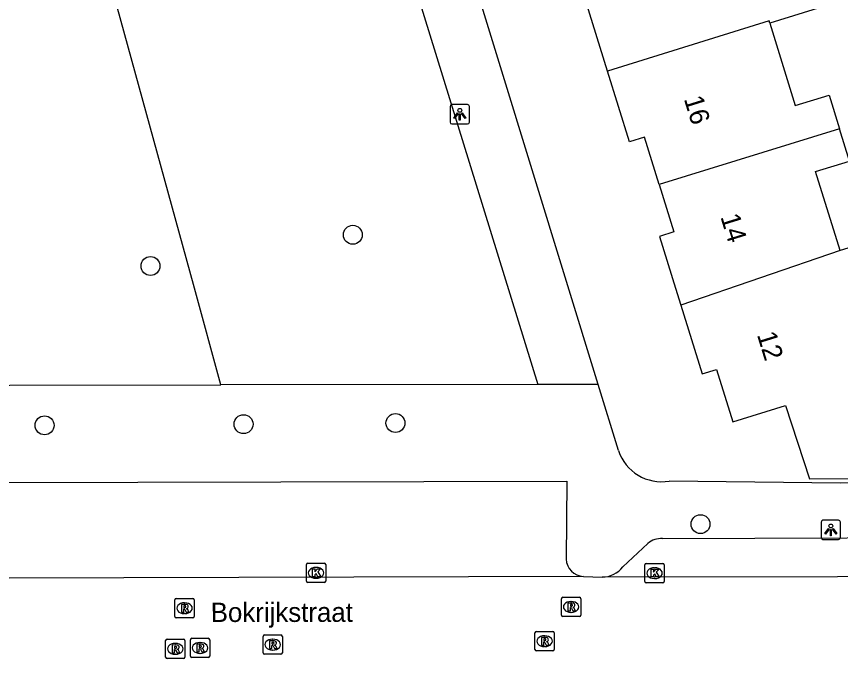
# Model space of a CAD drawing. Extents: x 160732 to 162105, y 387428 to 388479.
# Drawn here: x 161057.8 to 161100.45, y 388230.86 to 388264.06 of the extents above; entities that cross this region are included whole.
import ezdxf

# ---------------------------------------------------------------- set-up
doc = ezdxf.new("R2010")
doc.units = 0
for name, color, linetype in [('IMGEO_Boom', 7, 'Continuous'), ('IMGEO_Kolk', 7, 'Continuous'), ('IMGEO_Lichtpunt', 7, 'Continuous'), ('IMGEO_Loofbos', 7, 'Continuous'), ('IMGEO_Openbare_ruimte_label', 7, 'Continuous'), ('IMGEO_Pand', 7, 'Continuous'), ('IMGEO_Pand_nummerreeks', 7, 'Continuous'), ('IMGEO_Rijbaan_lokaal_open', 7, 'Continuous'), ('IMGEO_Rioolput', 7, 'Continuous'), ('IMGEO_Voetpad_open', 7, 'Continuous')]:
    doc.layers.add(name, color=color, linetype=linetype)

msp = doc.modelspace()

# ---------------------------------------------------------------- linework, layer by layer
at = {"layer": 'IMGEO_Boom'}
for centre in [(161075.207, 388252.769), (161064.735, 388251.155), (161059.255, 388242.914), (161069.553, 388242.975), (161077.412, 388243.034), (161093.2, 388237.805)]:
    msp.add_circle(centre, 0.489, dxfattribs=at)
at = {"layer": 'IMGEO_Kolk'}
for p, q in [((161072.804, 388234.859), (161072.804, 388235.711)), ((161072.879, 388235.785), (161073.731, 388235.785)), ((161073.805, 388235.711), (161073.805, 388234.859)), ((161090.321, 388234.846), (161090.321, 388235.698)), ((161090.396, 388235.772), (161091.248, 388235.772)), ((161091.322, 388235.698), (161091.322, 388234.846)), ((161073.292, 388235.565), (161073.317, 388235.565)), ((161090.809, 388235.552), (161090.834, 388235.552)), ((161073.731, 388234.785), (161072.879, 388234.785)), ((161073.315, 388235.005), (161073.29, 388235.005)), ((161091.248, 388234.772), (161090.396, 388234.772)), ((161090.832, 388234.992), (161090.807, 388234.992))]:
    msp.add_line(p, q, dxfattribs=at)
for points in [[(161072.804, 388234.859), (161072.804, 388235.711)], [(161072.879, 388235.785), (161073.731, 388235.785)], [(161073.805, 388235.711), (161073.805, 388234.859)], [(161090.321, 388234.846), (161090.321, 388235.698)], [(161090.396, 388235.772), (161091.248, 388235.772)], [(161091.322, 388235.698), (161091.322, 388234.846)], [(161073.125, 388235.485), (161073.248, 388235.485), (161073.248, 388235.334), (161073.378, 388235.485), (161073.542, 388235.485), (161073.396, 388235.334), (161073.549, 388235.085), (161073.397, 388235.085), (161073.312, 388235.249), (161073.248, 388235.182), (161073.248, 388235.085), (161073.125, 388235.085), (161073.125, 388235.485)], [(161090.642, 388235.472), (161090.765, 388235.472), (161090.765, 388235.321), (161090.895, 388235.472), (161091.059, 388235.472), (161090.913, 388235.321), (161091.066, 388235.072), (161090.914, 388235.072), (161090.829, 388235.236), (161090.765, 388235.169), (161090.765, 388235.072), (161090.642, 388235.072), (161090.642, 388235.472)], [(161073.731, 388234.785), (161072.879, 388234.785)], [(161091.248, 388234.772), (161090.396, 388234.772)]]:
    msp.add_lwpolyline(points, dxfattribs=at)
for centre, start, end in [((161072.881, 388235.709), 91.552, 178.448), ((161072.881, 388235.709), 91.552, 178.448), ((161073.729, 388235.709), 1.552, 88.448), ((161073.729, 388235.709), 1.552, 88.448), ((161090.398, 388235.696), 91.552, 178.448), ((161090.398, 388235.696), 91.552, 178.448), ((161091.246, 388235.696), 1.552, 88.448), ((161091.246, 388235.696), 1.552, 88.448), ((161072.881, 388234.861), 181.552, 268.448), ((161072.881, 388234.861), 181.552, 268.448), ((161073.729, 388234.861), 271.552, 358.448), ((161073.729, 388234.861), 271.552, 358.448), ((161090.398, 388234.848), 181.552, 268.448), ((161090.398, 388234.848), 181.552, 268.448), ((161091.246, 388234.848), 271.552, 358.448), ((161091.246, 388234.848), 271.552, 358.448)]:
    msp.add_arc(centre, 0.0765, start, end, dxfattribs=at)
for centre, major_axis, ratio, start_param, end_param in [((161073.291, 388235.285), (-0.387, 0.002), 0.722429, 4.712389, 7.853982), ((161073.316, 388235.285), (-0.39, 0.002), 0.717154, 1.570796, 4.712389), ((161090.808, 388235.272), (-0.387, 0.002), 0.722429, 4.712389, 7.853982), ((161090.833, 388235.272), (-0.39, 0.002), 0.717154, 1.570796, 4.712389)]:
    msp.add_ellipse(centre, major_axis=major_axis, ratio=ratio, start_param=start_param, end_param=end_param, dxfattribs=at)
at = {"layer": 'IMGEO_Lichtpunt'}
for p, q in [((161081.145, 388259.501), (161080.337, 388259.501)), ((161081.145, 388259.501), (161080.337, 388259.501)), ((161080.243, 388259.406), (161080.243, 388258.599)), ((161080.243, 388259.406), (161080.243, 388258.599)), ((161081.239, 388258.599), (161081.239, 388259.406)), ((161081.239, 388258.599), (161081.239, 388259.406)), ((161080.337, 388258.505), (161081.145, 388258.505)), ((161080.337, 388258.505), (161081.145, 388258.505)), ((161099.444, 388237.913), (161099.444, 388237.106)), ((161099.444, 388237.913), (161099.444, 388237.106)), ((161100.346, 388238.008), (161099.538, 388238.008)), ((161100.346, 388238.008), (161099.538, 388238.008)), ((161100.44, 388237.106), (161100.44, 388237.913)), ((161100.44, 388237.106), (161100.44, 388237.913)), ((161099.538, 388237.012), (161100.346, 388237.012)), ((161099.538, 388237.012), (161100.346, 388237.012))]:
    msp.add_line(p, q, dxfattribs=at)
for points in [[(161080.617, 388259.07), (161080.656, 388259.042), (161080.468, 388258.78), (161080.43, 388258.807), (161080.617, 388259.07)], [(161080.829, 388259.042), (161080.867, 388259.069), (161081.054, 388258.807), (161081.015, 388258.779), (161080.829, 388259.042)], [(161080.719, 388259.022), (161080.766, 388259.022), (161080.766, 388258.7), (161080.719, 388258.7), (161080.719, 388259.022)], [(161099.818, 388237.577), (161099.857, 388237.549), (161099.669, 388237.287), (161099.631, 388237.314), (161099.818, 388237.577)], [(161099.92, 388237.529), (161099.967, 388237.529), (161099.967, 388237.207), (161099.92, 388237.207), (161099.92, 388237.529)], [(161100.03, 388237.549), (161100.068, 388237.576), (161100.255, 388237.314), (161100.216, 388237.286), (161100.03, 388237.549)]]:
    msp.add_lwpolyline(points, dxfattribs=at)
for centre in [(161080.742, 388259.204), (161099.943, 388237.711)]:
    msp.add_circle(centre, 0.0994, dxfattribs=at)
for centre, start, end in [((161080.337, 388259.406), 90, 180), ((161080.337, 388259.406), 90, 180), ((161081.145, 388259.406), 0, 90), ((161081.145, 388259.406), 0, 90), ((161080.337, 388258.599), 180, 270), ((161080.337, 388258.599), 180, 270), ((161081.145, 388258.599), 270, 0), ((161081.145, 388258.599), 270, 360), ((161099.538, 388237.913), 90, 180), ((161099.538, 388237.913), 90, 180), ((161100.346, 388237.913), 0, 90), ((161100.346, 388237.913), 0, 90), ((161099.538, 388237.106), 180, 270), ((161099.538, 388237.106), 180, 270), ((161100.346, 388237.106), 270, 0), ((161100.346, 388237.106), 270, 360)]:
    msp.add_arc(centre, 0.0946, start, end, dxfattribs=at)
at = {"layer": 'IMGEO_Loofbos'}
msp.add_lwpolyline([(161068.382, 388245.009), (161067.011, 388250), (161060.13, 388275.044), (161019.528, 388275.476), (161017.873, 388318.51), (161017.786, 388320.784)], dxfattribs=at)
at = {"layer": 'IMGEO_Pand'}
for points in [[(161098.307, 388271.022), (161100.241, 388264.787), (161096.782, 388263.714)], [(161088.391, 388261.238), (161087.254, 388264.905), (161087.96, 388265.124), (161087.199, 388267.578)], [(161096.782, 388263.714), (161096.746, 388263.83), (161088.391, 388261.238)], [(161096.782, 388263.714), (161098.102, 388259.455), (161099.85, 388259.997), (161100.39, 388258.255)], [(161091.063, 388255.362), (161090.304, 388257.812), (161089.528, 388257.572), (161088.391, 388261.238)], [(161100.39, 388258.255), (161091.063, 388255.362)], [(161100.422, 388251.952), (161099.156, 388256.034), (161100.91, 388256.578), (161100.39, 388258.255)], [(161091.063, 388255.362), (161091.821, 388252.916), (161091.078, 388252.686), (161091.911, 388250), (161092.181, 388249.13)], [(161092.181, 388249.13), (161093.283, 388245.574), (161094.032, 388245.807), (161094.871, 388243.102), (161097.592, 388243.945), (161098.837, 388240.152), (161102.659, 388240.167), (161108.106, 388240.189), (161105.986, 388246.899), (161104.628, 388246.395), (161104.121, 388246.207), (161103.58, 388247.957), (161102.266, 388252.194), (161102.173, 388252.495), (161101.955, 388252.427), (161100.422, 388251.952)], [(161100.422, 388251.952), (161092.181, 388249.13)]]:
    msp.add_lwpolyline(points, dxfattribs=at)
at = {"layer": 'IMGEO_Rijbaan_lokaal_open'}
for points in [[(161087.138, 388235.104), (161033.618, 388234.936)], [(161087.138, 388235.104), (161088.109, 388235.056)], [(161148.964, 388235.149), (161088.109, 388235.056)]]:
    msp.add_lwpolyline(points, dxfattribs=at)
at = {"layer": 'IMGEO_Rioolput'}
for p, q in [((161066.072, 388233.956), (161066.924, 388233.956)), ((161086.003, 388233.097), (161086.003, 388233.949)), ((161086.078, 388234.023), (161086.93, 388234.023)), ((161087.004, 388233.949), (161087.004, 388233.097)), ((161065.997, 388233.03), (161065.997, 388233.882)), ((161066.485, 388233.736), (161066.51, 388233.736)), ((161066.998, 388233.882), (161066.998, 388233.03)), ((161086.491, 388233.803), (161086.516, 388233.803)), ((161066.508, 388233.176), (161066.483, 388233.176)), ((161086.514, 388233.243), (161086.489, 388233.243)), ((161066.924, 388232.956), (161066.072, 388232.956)), ((161086.93, 388233.023), (161086.078, 388233.023)), ((161084.705, 388232.25), (161085.557, 388232.25)), ((161065.519, 388230.93), (161065.519, 388231.782)), ((161065.594, 388231.856), (161066.446, 388231.856)), ((161066.52, 388231.782), (161066.52, 388230.93)), ((161066.8, 388230.975), (161066.8, 388231.827)), ((161066.875, 388231.901), (161067.727, 388231.901)), ((161067.801, 388231.827), (161067.801, 388230.975)), ((161070.559, 388231.147), (161070.559, 388231.999)), ((161070.634, 388232.073), (161071.486, 388232.073)), ((161071.047, 388231.853), (161071.072, 388231.853)), ((161071.56, 388231.999), (161071.56, 388231.147)), ((161084.63, 388231.324), (161084.63, 388232.176)), ((161085.118, 388232.03), (161085.143, 388232.03)), ((161085.631, 388232.176), (161085.631, 388231.324)), ((161066.007, 388231.636), (161066.032, 388231.636)), ((161067.288, 388231.681), (161067.313, 388231.681)), ((161085.141, 388231.47), (161085.116, 388231.47)), ((161066.03, 388231.076), (161066.005, 388231.076)), ((161067.311, 388231.121), (161067.286, 388231.121)), ((161071.486, 388231.073), (161070.634, 388231.073)), ((161071.07, 388231.293), (161071.045, 388231.293)), ((161085.557, 388231.25), (161084.705, 388231.25)), ((161066.446, 388230.856), (161065.594, 388230.856)), ((161067.727, 388230.901), (161066.875, 388230.901))]:
    msp.add_line(p, q, dxfattribs=at)
for points in [[(161066.072, 388233.956), (161066.924, 388233.956)], [(161086.003, 388233.097), (161086.003, 388233.949)], [(161086.078, 388234.023), (161086.93, 388234.023)], [(161087.004, 388233.949), (161087.004, 388233.097)], [(161065.997, 388233.03), (161065.997, 388233.882)], [(161066.586, 388233.654), (161066.334, 388233.656), (161066.334, 388233.256)], [(161066.512, 388233.575), (161066.458, 388233.575), (161066.458, 388233.494)], [(161066.458, 388233.494), (161066.51, 388233.494)], [(161066.998, 388233.882), (161066.998, 388233.03)], [(161086.592, 388233.721), (161086.34, 388233.723), (161086.34, 388233.323)], [(161086.34, 388233.323), (161086.464, 388233.323), (161086.464, 388233.485), (161086.475, 388233.485)], [(161086.518, 388233.642), (161086.464, 388233.642), (161086.464, 388233.561)], [(161086.464, 388233.561), (161086.516, 388233.561)], [(161066.334, 388233.256), (161066.458, 388233.256), (161066.458, 388233.418), (161066.469, 388233.418)], [(161066.516, 388233.389), (161066.587, 388233.256), (161066.727, 388233.256), (161066.662, 388233.382)], [(161086.522, 388233.456), (161086.593, 388233.323), (161086.733, 388233.323), (161086.668, 388233.449)], [(161066.924, 388232.956), (161066.072, 388232.956)], [(161086.93, 388233.023), (161086.078, 388233.023)], [(161084.705, 388232.25), (161085.557, 388232.25)], [(161065.519, 388230.93), (161065.519, 388231.782)], [(161065.594, 388231.856), (161066.446, 388231.856)], [(161066.52, 388231.782), (161066.52, 388230.93)], [(161066.8, 388230.975), (161066.8, 388231.827)], [(161066.875, 388231.901), (161067.727, 388231.901)], [(161067.801, 388231.827), (161067.801, 388230.975)], [(161070.559, 388231.147), (161070.559, 388231.999)], [(161070.634, 388232.073), (161071.486, 388232.073)], [(161071.148, 388231.771), (161070.896, 388231.773), (161070.896, 388231.373)], [(161071.56, 388231.999), (161071.56, 388231.147)], [(161084.63, 388231.324), (161084.63, 388232.176)], [(161085.219, 388231.948), (161084.967, 388231.95), (161084.967, 388231.55)], [(161085.145, 388231.869), (161085.091, 388231.869), (161085.091, 388231.788)], [(161085.091, 388231.788), (161085.143, 388231.788)], [(161085.631, 388232.176), (161085.631, 388231.324)], [(161066.108, 388231.554), (161065.856, 388231.556), (161065.856, 388231.156)], [(161066.034, 388231.475), (161065.98, 388231.475), (161065.98, 388231.394)], [(161065.98, 388231.394), (161066.032, 388231.394)], [(161067.389, 388231.599), (161067.137, 388231.601), (161067.137, 388231.201)], [(161067.137, 388231.201), (161067.261, 388231.201), (161067.261, 388231.363), (161067.272, 388231.363)], [(161067.315, 388231.52), (161067.261, 388231.52), (161067.261, 388231.439)], [(161067.261, 388231.439), (161067.313, 388231.439)], [(161067.319, 388231.334), (161067.39, 388231.201), (161067.53, 388231.201), (161067.465, 388231.327)], [(161070.896, 388231.373), (161071.02, 388231.373), (161071.02, 388231.535), (161071.031, 388231.535)], [(161071.074, 388231.692), (161071.02, 388231.692), (161071.02, 388231.611)], [(161071.02, 388231.611), (161071.072, 388231.611)], [(161071.078, 388231.506), (161071.149, 388231.373), (161071.289, 388231.373), (161071.224, 388231.499)], [(161084.967, 388231.55), (161085.091, 388231.55), (161085.091, 388231.712), (161085.102, 388231.712)], [(161085.149, 388231.683), (161085.22, 388231.55), (161085.36, 388231.55), (161085.295, 388231.676)], [(161065.856, 388231.156), (161065.98, 388231.156), (161065.98, 388231.318), (161065.991, 388231.318)], [(161066.038, 388231.289), (161066.109, 388231.156), (161066.249, 388231.156), (161066.184, 388231.282)], [(161071.486, 388231.073), (161070.634, 388231.073)], [(161085.557, 388231.25), (161084.705, 388231.25)], [(161066.446, 388230.856), (161065.594, 388230.856)], [(161067.727, 388230.901), (161066.875, 388230.901)]]:
    msp.add_lwpolyline(points, dxfattribs=at)
for centre, radius, start, end in [((161066.074, 388233.88), 0.0765, 91.552, 178.448), ((161066.074, 388233.88), 0.0765, 91.552, 178.448), ((161066.922, 388233.88), 0.0765, 1.552, 88.448), ((161066.922, 388233.88), 0.0765, 1.552, 88.448), ((161086.08, 388233.947), 0.0765, 91.552, 178.448), ((161086.08, 388233.947), 0.0765, 91.552, 178.448), ((161086.928, 388233.947), 0.0765, 1.552, 88.448), ((161086.928, 388233.947), 0.0765, 1.552, 88.448), ((161066.494, 388233.683), 0.19, 274.7715, 282.9687), ((161066.518, 388233.479), 0.0964, 77.0061, 93.1865), ((161066.532, 388233.536), 0.0378, 276.6634, 79.6772), ((161066.585, 388233.544), 0.109, 350.3612, 89.416), ((161066.583, 388233.544), 0.112, 277.5842, 350.9817), ((161086.474, 388233.432), 0.0533, 26.0293, 88.6989), ((161086.5, 388233.75), 0.19, 274.7715, 282.9687), ((161086.524, 388233.546), 0.0964, 77.0061, 93.1865), ((161086.538, 388233.603), 0.0378, 276.6634, 79.6772), ((161086.591, 388233.611), 0.109, 350.3612, 89.416), ((161086.589, 388233.611), 0.112, 277.5842, 350.9817), ((161086.573, 388233.396), 0.108, 29.5134, 73.7905), ((161066.468, 388233.365), 0.0533, 26.0293, 88.6989), ((161066.567, 388233.329), 0.108, 29.5134, 73.7905), ((161086.08, 388233.099), 0.0765, 181.552, 268.448), ((161086.08, 388233.099), 0.0765, 181.552, 268.448), ((161086.928, 388233.099), 0.0765, 271.552, 358.448), ((161086.928, 388233.099), 0.0765, 271.552, 358.448), ((161066.074, 388233.032), 0.0765, 181.552, 268.448), ((161066.074, 388233.032), 0.0765, 181.552, 268.448), ((161066.922, 388233.032), 0.0765, 271.552, 358.448), ((161066.922, 388233.032), 0.0765, 271.552, 358.448), ((161084.707, 388232.174), 0.0765, 91.552, 178.448), ((161084.707, 388232.174), 0.0765, 91.552, 178.448), ((161085.555, 388232.174), 0.0765, 1.552, 88.448), ((161085.555, 388232.174), 0.0765, 1.552, 88.448), ((161065.596, 388231.78), 0.0765, 91.552, 178.448), ((161065.596, 388231.78), 0.0765, 91.552, 178.448), ((161066.444, 388231.78), 0.0765, 1.552, 88.448), ((161066.444, 388231.78), 0.0765, 1.552, 88.448), ((161066.877, 388231.825), 0.0765, 91.552, 178.448), ((161066.877, 388231.825), 0.0765, 91.552, 178.448), ((161067.725, 388231.825), 0.0765, 1.552, 88.448), ((161067.725, 388231.825), 0.0765, 1.552, 88.448), ((161070.636, 388231.997), 0.0765, 91.552, 178.448), ((161070.636, 388231.997), 0.0765, 91.552, 178.448), ((161071.147, 388231.661), 0.109, 350.3612, 89.416), ((161071.484, 388231.997), 0.0765, 1.552, 88.448), ((161071.484, 388231.997), 0.0765, 1.552, 88.448), ((161085.127, 388231.977), 0.19, 274.7715, 282.9687), ((161085.151, 388231.773), 0.0964, 77.0061, 93.1865), ((161085.165, 388231.83), 0.0378, 276.6634, 79.6772), ((161085.218, 388231.838), 0.109, 350.3612, 89.416), ((161085.216, 388231.838), 0.112, 277.5842, 350.9817), ((161066.016, 388231.583), 0.19, 274.7715, 282.9687), ((161066.04, 388231.379), 0.0964, 77.0061, 93.1865), ((161066.054, 388231.436), 0.0378, 276.6634, 79.6772), ((161066.107, 388231.444), 0.109, 350.3612, 89.416), ((161066.105, 388231.444), 0.112, 277.5842, 350.9817), ((161066.089, 388231.229), 0.108, 29.5134, 73.7905), ((161067.271, 388231.31), 0.0533, 26.0293, 88.6989), ((161067.297, 388231.628), 0.19, 274.7715, 282.9687), ((161067.321, 388231.424), 0.0964, 77.0061, 93.1865), ((161067.335, 388231.481), 0.0378, 276.6634, 79.6772), ((161067.388, 388231.489), 0.109, 350.3612, 89.416), ((161067.386, 388231.489), 0.112, 277.5842, 350.9817), ((161067.37, 388231.274), 0.108, 29.5134, 73.7905), ((161071.03, 388231.482), 0.0533, 26.0293, 88.6989), ((161071.056, 388231.8), 0.19, 274.7715, 282.9687), ((161071.08, 388231.596), 0.0964, 77.0061, 93.1865), ((161071.094, 388231.653), 0.0378, 276.6634, 79.6772), ((161071.145, 388231.661), 0.112, 277.5842, 350.9817), ((161071.129, 388231.446), 0.108, 29.5134, 73.7905), ((161085.101, 388231.659), 0.0533, 26.0293, 88.6989), ((161085.2, 388231.623), 0.108, 29.5134, 73.7905), ((161065.596, 388230.932), 0.0765, 181.552, 268.448), ((161065.596, 388230.932), 0.0765, 181.552, 268.448), ((161065.99, 388231.265), 0.0533, 26.0293, 88.6989), ((161066.444, 388230.932), 0.0765, 271.552, 358.448), ((161066.444, 388230.932), 0.0765, 271.552, 358.448), ((161066.877, 388230.977), 0.0765, 181.552, 268.448), ((161066.877, 388230.977), 0.0765, 181.552, 268.448), ((161067.725, 388230.977), 0.0765, 271.552, 358.448), ((161067.725, 388230.977), 0.0765, 271.552, 358.448), ((161070.636, 388231.149), 0.0765, 181.552, 268.448), ((161070.636, 388231.149), 0.0765, 181.552, 268.448), ((161071.484, 388231.149), 0.0765, 271.552, 358.448), ((161071.484, 388231.149), 0.0765, 271.552, 358.448), ((161084.707, 388231.326), 0.0765, 181.552, 268.448), ((161084.707, 388231.326), 0.0765, 181.552, 268.448), ((161085.555, 388231.326), 0.0765, 271.552, 358.448), ((161085.555, 388231.326), 0.0765, 271.552, 358.448)]:
    msp.add_arc(centre, radius, start, end, dxfattribs=at)
for centre, major_axis, ratio, start_param, end_param in [((161066.484, 388233.456), (-0.387, 0.002), 0.722429, 4.712389, 7.853982), ((161066.509, 388233.456), (-0.39, 0.002), 0.717154, 1.570796, 4.712389), ((161086.49, 388233.523), (-0.387, 0.002), 0.722429, 4.712389, 7.853982), ((161086.515, 388233.523), (-0.39, 0.002), 0.717154, 1.570796, 4.712389), ((161071.046, 388231.573), (-0.387, 0.002), 0.722429, 4.712389, 7.853982), ((161071.071, 388231.573), (-0.39, 0.002), 0.717154, 1.570796, 4.712389), ((161085.117, 388231.75), (-0.387, 0.002), 0.722429, 4.712389, 7.853982), ((161085.142, 388231.75), (-0.39, 0.002), 0.717154, 1.570796, 4.712389), ((161066.006, 388231.356), (-0.387, 0.002), 0.722429, 4.712389, 7.853982), ((161066.031, 388231.356), (-0.39, 0.002), 0.717154, 1.570796, 4.712389), ((161067.287, 388231.401), (-0.387, 0.002), 0.722429, 4.712389, 7.853982), ((161067.312, 388231.401), (-0.39, 0.002), 0.717154, 1.570796, 4.712389)]:
    msp.add_ellipse(centre, major_axis=major_axis, ratio=ratio, start_param=start_param, end_param=end_param, dxfattribs=at)
at = {"layer": 'IMGEO_Voetpad_open'}
for points in [[(161087.901, 388245.034), (161072.601, 388294.774)], [(161075.343, 388275.567), (161084.788, 388245.034)], [(161046.512, 388244.976), (161068.382, 388245.009)], [(161084.788, 388245.034), (161068.382, 388245.009)], [(161087.901, 388245.034), (161084.788, 388245.034)], [(161088.952, 388241.617), (161087.901, 388245.034)], [(161034.45, 388239.901), (161086.288, 388240.026), (161086.248, 388235.993)], [(161151.145, 388240.071), (161111.252, 388239.945), (161100.452, 388239.931), (161091.583, 388240.029)], [(161091.228, 388237.058), (161110.326, 388237.131)], [(161089.187, 388235.599), (161090.481, 388236.806)]]:
    msp.add_lwpolyline(points, dxfattribs=at)
for centre, radius, start, end in [((161091.192, 388242.355), 2.359, 198.2377, 279.5342), ((161091.165, 388236.012), 1.047, 86.5352, 130.7484), ((161087.177, 388236.033), 0.93, 182.4659, 267.5985), ((161088.039, 388236.537), 1.483, 272.7221, 320.7476)]:
    msp.add_arc(centre, radius, start, end, dxfattribs=at)

# ---------------------------------------------------------------- texts
at = {"layer": 'IMGEO_Openbare_ruimte_label'}
msp.add_text('Bokrijkstraat', height=1, rotation=0.0573, dxfattribs=at).set_placement((161067.853, 388232.744))
at = {"layer": 'IMGEO_Pand_nummerreeks'}
for s, rotation, p in [('16', 287.2344, (161092.331, 388259.8)), ('14', 287.2333, (161094.222, 388253.7)), ('12', 287.2344, (161096.114, 388247.603))]:
    msp.add_text(s, height=1, rotation=rotation, dxfattribs=at).set_placement(p)

doc.saveas('drawing.dxf')
